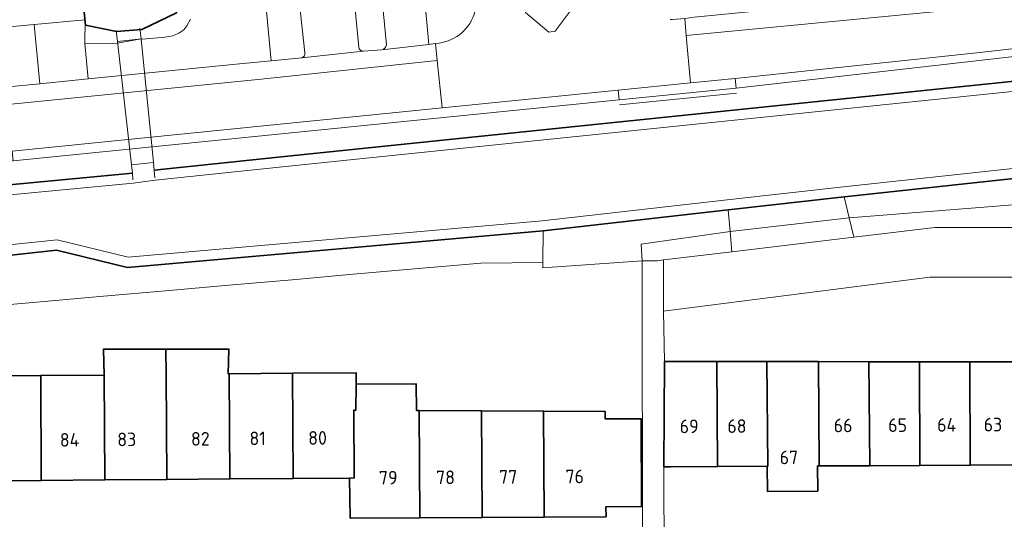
# Model space of a CAD drawing. Extents: x 150256 to 156914, y 461459 to 469481.
# Tile 466 of 656: x 154411 to 154508, y 467156 to 467206. Entities that reach past the tile are written whole.
import ezdxf
from ezdxf.enums import TextEntityAlignment as Align

# ---------------------------------------------------------------- set-up
doc = ezdxf.new("R2010")
doc.units = 0
doc.header["$LTSCALE"] = 0.75
for name, color, linetype, lineweight in [('B-RO-GK-BESCHOEIING-G', 251, 'GK-BESCHOEIING', 35), ('B-RO-GR-BEPLANTING_CULTUUR_BODEMBEDEKKER-GV', 251, 'CONTINUOUS', 18), ('B-RO-GR-BEPLANTING_CULTUUR_HEESTERS-GV', 251, 'CONTINUOUS', 18), ('B-RO-IE-TERREINAFSCHEIDING_KUNSTMATIG_HEKWERK-G', 251, 'IE-TERREINAFSCHEIDING-KUNSTMATIG', 18), ('B-RO-IE-TERREINAFSCHEIDING_KUNSTMATIG_MUUR-G', 251, 'IE-TERREINAFSCHEIDING-KUNSTMATIG-DICHT', 18), ('B-RO-KW-KUNSTWERK_DUIKER-G', 251, 'CONTINUOUS', 18), ('B-RO-KW-KUNSTWERK_DUIKER-GV', 251, 'CONTINUOUS', 18), ('B-RO-OG-BEBOUWING-GV', 6, 'CONTINUOUS', 35), ('B-RO-OG-BEBOUWING-T18', 1, 'CONTINUOUS', 18), ('B-RO-OG-TERREIN_CULTUURSCHEIDING-GV', 251, 'CONTINUOUS', 18), ('B-RO-OG-WATER_SLOOT-GV', 251, 'CONTINUOUS', 18), ('B-RO-VH-VERHARDING_BETONSTRAATSTEEN-GV', 251, 'CONTINUOUS', 18), ('B-RO-VH-VERHARDING_STRAATBAKSTEEN-GV', 251, 'CONTINUOUS', 18), ('B-RO-VH-VERHARDING_TEGEL-GV', 251, 'CONTINUOUS', 18)]:
    doc.layers.add(name, color=color, linetype=linetype, lineweight=lineweight)
doc.styles.add('NLCS-ISO-M200-T18', font='NLCS-ISO.ttf', dxfattribs={"height": 360})
doc.linetypes.add('GK-BESCHOEIING', pattern='A,30,-5,[1,NLCS.SHX,S=1,R=0,X=0,Y=0],-5', length=40)
doc.linetypes.add('IE-TERREINAFSCHEIDING-KUNSTMATIG', pattern='A,4,[82,NLCS.SHX,S=0.75,R=90,X=0,Y=0],4,-2', length=10)
doc.linetypes.add('IE-TERREINAFSCHEIDING-KUNSTMATIG-DICHT', pattern='A,8,-1,[82,NLCS.SHX,S=0.75,R=90,X=0,Y=0],-1', length=10)

msp = doc.modelspace()

# ---------------------------------------------------------------- linework, layer by layer
at = {"layer": 'B-RO-GK-BESCHOEIING-G'}
for points in [[(154422.946, 467204.735), (154426.382, 467206.401), (154418.863, 467279.476)], [(154422.946, 467204.735), (154426.382, 467206.401), (154418.863, 467279.476)], [(154417.374, 467205.161), (154410.848, 467270.039)], [(154417.374, 467205.161), (154410.848, 467270.039)], [(154417.374, 467205.161), (154420.448, 467204.535)], [(154420.448, 467204.535), (154422.946, 467204.735)], [(154570.77, 467205.03), (154550.117, 467203.656), (154510.055, 467199.7), (154437.418, 467192.187), (154424.166, 467190.822)], [(154570.913, 467195.542), (154569.325, 467194.69), (154539.262, 467192.658), (154509.347, 467189.993), (154492.874, 467188.216), (154492.554, 467188.18)], [(154422.01, 467190.513), (154405.233, 467188.921), (154376.58, 467185.967)], [(154492.554, 467188.18), (154481.054, 467186.88)], [(154481.054, 467186.88), (154462.703, 467184.805)], [(154462.703, 467184.805), (154421.536, 467181.179), (154414.481, 467182.89), (154402.134, 467181.52)]]:
    msp.add_lwpolyline(points, dxfattribs=at)
at = {"layer": 'B-RO-GR-BEPLANTING_CULTUUR_BODEMBEDEKKER-GV'}
for points in [[(154465.521, 467209.71), (154465.268, 467212.485), (154460.348, 467211.97), (154460.624, 467209.188), (154460.75, 467207.881), (154460.951, 467206.412), (154463.285, 467204.496), (154463.913, 467204.575), (154465.79, 467207.081), (154465.645, 467208.399)], [(154417.644, 467199.857), (154417.294, 467203.361), (154417.319, 467205.706), (154412.29, 467205.238), (154412.835, 467199.377)]]:
    msp.add_lwpolyline(points, close=True, dxfattribs=at)
for points in [[(154447.19, 467203.222), (154446.696, 467208.367), (154443.969, 467208.148), (154444.439, 467202.983)], [(154453.335, 467209.144), (154453.352, 467208.978), (154450.875, 467208.716), (154451.393, 467203.268), (154452.033, 467203.345), (154452.411, 467203.404), (154452.742, 467203.441), (154453.286, 467203.617)], [(154439.112, 467202.442), (154438.554, 467207.615), (154435.248, 467207.262), (154435.761, 467201.655)], [(154444.879, 467202.598), (154446.722, 467202.74)], [(154435.761, 467201.655), (154438.815, 467201.948)]]:
    msp.add_lwpolyline(points, dxfattribs=at)
for points in [[(154453.286, 467203.617, 0.310851), (154456.092, 467207.492)], [(154438.815, 467201.948, 0.393632), (154439.112, 467202.442)], [(154444.439, 467202.983, 0.338214), (154444.879, 467202.598)], [(154446.722, 467202.74, 0.301081), (154447.19, 467203.222)]]:
    msp.add_lwpolyline(points, format="xyb", dxfattribs=at)
at = {"layer": 'B-RO-GR-BEPLANTING_CULTUUR_HEESTERS-GV'}
for points in [[(154526.832, 467185.12), (154526.801, 467188.749), (154493.042, 467186.103), (154493.494, 467184.182), (154501.518, 467185.146)], [(154402.195, 467179.911), (154402.311, 467176.849), (154412.904, 467177.784), (154419.148, 467178.327), (154425.296, 467178.861), (154431.562, 467179.41), (154437.857, 467179.965), (154443.876, 467180.496), (154450.351, 467181.066), (154456.523, 467181.61), (154462.693, 467181.651), (154462.703, 467184.805), (154421.536, 467181.179), (154414.481, 467182.89), (154402.134, 467181.52)], [(154472.534, 467181.844), (154474.033, 467181.844), (154474.634, 467181.916), (154481.419, 467182.731), (154481.241, 467184.75), (154472.417, 467183.49)]]:
    msp.add_lwpolyline(points, close=True, dxfattribs=at)
at = {"layer": 'B-RO-IE-TERREINAFSCHEIDING_KUNSTMATIG_HEKWERK-G'}
for points in [[(154481.826, 467198.932), (154517.201, 467202.95), (154545.548, 467205.871), (154555.635, 467206.639), (154569.376, 467206.499)], [(154470.239, 467197.794), (154410.188, 467191.751)], [(154470.288, 467197.297), (154481.875, 467198.435)]]:
    msp.add_lwpolyline(points, dxfattribs=at)
at = {"layer": 'B-RO-IE-TERREINAFSCHEIDING_KUNSTMATIG_MUUR-G'}
for points in [[(154422.01, 467190.513), (154421.93, 467191.35)], [(154424.096, 467191.556), (154424.166, 467190.822)], [(154424.166, 467190.822), (154424.238, 467190.063)], [(154422.072, 467189.857), (154422.01, 467190.513)]]:
    msp.add_lwpolyline(points, dxfattribs=at)
at = {"layer": 'B-RO-KW-KUNSTWERK_DUIKER-G'}
for points in [[(154420.544, 467203.569), (154420.422, 467204.647)], [(154422.887, 467203.819), (154422.767, 467204.87)]]:
    msp.add_lwpolyline(points, dxfattribs=at)
at = {"layer": 'B-RO-KW-KUNSTWERK_DUIKER-GV'}
msp.add_lwpolyline([(154422.887, 467203.819), (154420.544, 467203.569), (154421.93, 467191.35), (154424.096, 467191.556)], close=True, dxfattribs=at)
at = {"layer": 'B-RO-OG-BEBOUWING-GV'}
for points in [[(154425.422, 467160.179), (154425.352, 467170.578), (154425.324, 467173.086), (154419.138, 467173.074), (154419.209, 467170.522), (154419.272, 467160.131)], [(154425.422, 467160.179), (154431.677, 467160.229), (154431.615, 467170.635), (154431.515, 467170.634), (154431.57, 467173.099), (154425.324, 467173.086), (154425.352, 467170.578)], [(154474.662, 467161.423), (154475.324, 467161.427), (154479.999, 467161.454), (154479.93, 467171.848), (154474.726, 467171.849)], [(154484.882, 467171.846), (154479.93, 467171.848), (154479.999, 467161.454), (154484.915, 467161.483), (154484.973, 467161.484)], [(154489.995, 467171.845), (154484.882, 467171.846), (154484.973, 467161.484), (154484.915, 467161.483), (154484.929, 467158.992), (154489.922, 467159.022), (154489.908, 467161.513), (154490.067, 467161.513)], [(154489.995, 467171.845), (154490.067, 467161.513), (154495.073, 467161.543), (154494.998, 467171.843)], [(154495.073, 467161.543), (154500.036, 467161.572), (154499.997, 467171.842), (154494.998, 467171.843)], [(154505.007, 467161.601), (154504.974, 467171.841), (154499.997, 467171.842), (154500.036, 467161.572)], [(154505.007, 467161.601), (154509.959, 467161.63), (154509.9, 467171.839), (154504.974, 467171.841)], [(154412.981, 467160.081), (154412.936, 467170.466), (154406.321, 467170.406), (154406.406, 467160.029)], [(154419.272, 467160.131), (154419.209, 467170.522), (154412.936, 467170.466), (154412.981, 467160.081)], [(154437.934, 467160.278), (154437.893, 467170.691), (154431.615, 467170.635), (154431.677, 467160.229)], [(154437.893, 467170.691), (154437.934, 467160.278), (154443.514, 467160.322), (154444.003, 467160.326), (154443.96, 467167.057), (154444.169, 467167.056), (154444.172, 467169.608), (154444.174, 467170.748)], [(154443.514, 467160.322), (154443.608, 467156.331), (154450.485, 467156.375), (154450.427, 467167.021), (154450.148, 467167.023), (154450.124, 467169.662), (154444.172, 467169.608), (154444.169, 467167.056), (154443.96, 467167.057), (154444.003, 467160.326)], [(154456.613, 467166.987), (154450.427, 467167.021), (154450.485, 467156.375), (154456.679, 467156.414)], [(154456.613, 467166.987), (154456.679, 467156.414), (154462.827, 467156.453), (154462.764, 467166.953)], [(154462.764, 467166.953), (154462.827, 467156.453), (154468.943, 467156.492), (154468.937, 467157.479), (154472.467, 467157.501), (154472.411, 467166.194), (154468.863, 467166.172), (154468.857, 467166.919)]]:
    msp.add_lwpolyline(points, close=True, dxfattribs=at)
at = {"layer": 'B-RO-OG-TERREIN_CULTUURSCHEIDING-GV'}
for points in [[(154571.166, 467207.344), (154570.992, 467207.352), (154570.854, 467207.353), (154570.715, 467207.351), (154568.927, 467207.307), (154568.539, 467207.298), (154553.858, 467207.141), (154552.027, 467207.113), (154547.268, 467207.124), (154546.559, 467207.107), (154505.97, 467202.454), (154481.732, 467199.888), (154481.826, 467198.932), (154517.201, 467202.95), (154545.548, 467205.871), (154555.635, 467206.639), (154569.376, 467206.499), (154571.122, 467206.481)], [(154452.701, 467196.994), (154410.092, 467192.706), (154410.188, 467191.751), (154470.239, 467197.794), (154470.145, 467198.75)], [(154481.241, 467184.75), (154481.419, 467182.731), (154493.494, 467184.182), (154493.042, 467186.103)]]:
    msp.add_lwpolyline(points, close=True, dxfattribs=at)
msp.add_lwpolyline([(154427.776, 467205.769), (154427.397, 467205.093), (154427.1, 467204.727), (154426.616, 467204.365), (154426.022, 467204.121), (154425.217, 467203.977), (154423.015, 467203.797), (154422.887, 467203.819), (154420.533, 467203.381), (154419.622, 467203.313), (154417.294, 467203.361), (154417.644, 467199.857), (154432.611, 467201.352), (154435.761, 467201.655), (154435.248, 467207.262)], dxfattribs=at)
msp.add_lwpolyline([(154427.776, 467205.769), (154427.397, 467205.093), (154427.1, 467204.727), (154426.616, 467204.365), (154426.022, 467204.121), (154425.217, 467203.977), (154423.015, 467203.797), (154422.887, 467203.819), (154420.533, 467203.381), (154419.622, 467203.313), (154417.294, 467203.361), (154417.644, 467199.857), (154432.611, 467201.352), (154435.761, 467201.655), (154435.248, 467207.262)], dxfattribs=at)
at = {"layer": 'B-RO-OG-WATER_SLOOT-GV'}
for points in [[(154410.848, 467270.039), (154417.319, 467205.706), (154417.374, 467205.161), (154420.448, 467204.535), (154422.946, 467204.735), (154426.382, 467206.401), (154418.511, 467281.185), (154407.498, 467280.64), (154386.184, 467277.924), (154356.452, 467274.18), (154303.135, 467267.56), (154249.251, 467263.307), (154186.655, 467258.105), (154154.376, 467260.336)], [(154410.848, 467270.039), (154417.319, 467205.706), (154417.374, 467205.161), (154420.448, 467204.535), (154422.946, 467204.735), (154426.382, 467206.401), (154418.511, 467281.185), (154407.498, 467280.64), (154386.184, 467277.924), (154356.452, 467274.18), (154303.135, 467267.56), (154249.251, 467263.307), (154186.655, 467258.105), (154154.376, 467260.336)], [(154426.382, 467206.401), (154422.946, 467204.735), (154420.448, 467204.535), (154417.374, 467205.161), (154417.319, 467205.706), (154417.294, 467203.361), (154419.622, 467203.313), (154420.533, 467203.381), (154422.887, 467203.819), (154423.015, 467203.797), (154425.217, 467203.977), (154426.022, 467204.121), (154426.616, 467204.365), (154427.1, 467204.727), (154427.397, 467205.093), (154427.776, 467205.769)], [(154426.382, 467206.401), (154422.946, 467204.735), (154420.448, 467204.535), (154417.374, 467205.161), (154417.319, 467205.706), (154417.294, 467203.361), (154419.622, 467203.313), (154420.533, 467203.381), (154422.887, 467203.819), (154423.015, 467203.797), (154425.217, 467203.977), (154426.022, 467204.121), (154426.616, 467204.365), (154427.1, 467204.727), (154427.397, 467205.093), (154427.776, 467205.769)], [(154517.201, 467202.95), (154481.826, 467198.932), (154470.239, 467197.794), (154410.188, 467191.751), (154400.571, 467190.781), (154354.56, 467186.184), (154344.992, 467185.248), (154298.981, 467180.74), (154287.465, 467179.531), (154243.197, 467175.083), (154231.724, 467173.982), (154179.866, 467169.741), (154173.481, 467169.328), (154163.945, 467168.711)], [(154144.168, 467164.151), (154169.097, 467166.004), (154216.763, 467169.568), (154229.539, 467170.978), (154352.152, 467183.45), (154376.58, 467185.967), (154405.233, 467188.921), (154422.01, 467190.513), (154421.93, 467191.35), (154424.096, 467191.556), (154424.166, 467190.822), (154437.418, 467192.187), (154510.055, 467199.7)], [(154510.155, 467198.706), (154437.521, 467191.192), (154424.268, 467189.828), (154422.105, 467189.518), (154405.331, 467187.925), (154376.682, 467184.973), (154376.58, 467185.967), (154352.152, 467183.45), (154229.539, 467170.978), (154216.763, 467169.568), (154169.097, 467166.004), (154144.168, 467164.151)], [(154146.77, 467158.552), (154203.659, 467162.301), (154203.725, 467161.303), (154233.462, 467164.013), (154234.383, 467164.097), (154235.276, 467165.317), (154278.277, 467169.792), (154306.534, 467172.631), (154354.701, 467177.672), (154414.546, 467183.904), (154421.612, 467182.189), (154462.603, 467185.8), (154480.941, 467187.873), (154492.764, 467189.21), (154509.249, 467190.988)], [(154509.249, 467190.988), (154492.764, 467189.21), (154480.941, 467187.873), (154462.603, 467185.8), (154421.612, 467182.189), (154414.546, 467183.904), (154354.701, 467177.672), (154306.534, 467172.631), (154278.277, 467169.792), (154235.276, 467165.317), (154234.383, 467164.097), (154232.927, 467162.109), (154221.017, 467119.689)], [(154222.058, 467119.695), (154233.206, 467159.403), (154234.619, 467162.726), (154235.711, 467164.218), (154235.821, 467164.368), (154278.379, 467168.797), (154306.636, 467171.636), (154354.804, 467176.677), (154402.134, 467181.52), (154414.481, 467182.89), (154421.536, 467181.179), (154462.703, 467184.805), (154481.054, 467186.88), (154492.554, 467188.18), (154492.874, 467188.216), (154509.347, 467189.993)]]:
    msp.add_lwpolyline(points, dxfattribs=at)
for points in [[(154421.93, 467191.35), (154422.01, 467190.513), (154405.233, 467188.921), (154376.58, 467185.967), (154376.682, 467184.973), (154405.331, 467187.925), (154422.105, 467189.518), (154424.268, 467189.828), (154437.521, 467191.192), (154510.155, 467198.706), (154550.199, 467202.659), (154571.605, 467204.083), (154571.599, 467204.155), (154570.77, 467205.03), (154550.117, 467203.656), (154510.055, 467199.7), (154437.418, 467192.187), (154424.166, 467190.822), (154424.096, 467191.556)], [(154492.554, 467188.18), (154493.042, 467186.103), (154526.801, 467188.749), (154526.792, 467189.819), (154539.37, 467190.668), (154569.985, 467192.81), (154571.163, 467194.745), (154570.749, 467194.842), (154570.913, 467195.542), (154569.325, 467194.69), (154539.262, 467192.658), (154509.347, 467189.993), (154492.874, 467188.216)], [(154493.042, 467186.103), (154492.554, 467188.18), (154481.054, 467186.88), (154481.241, 467184.75)], [(154462.691, 467181.144), (154472.534, 467181.844), (154472.417, 467183.49), (154481.241, 467184.75), (154481.054, 467186.88), (154462.703, 467184.805), (154462.693, 467181.651)]]:
    msp.add_lwpolyline(points, close=True, dxfattribs=at)
at = {"layer": 'B-RO-VH-VERHARDING_BETONSTRAATSTEEN-GV'}
for points in [[(154446.722, 467202.74), (154451.393, 467203.268), (154450.875, 467208.716), (154446.696, 467208.367)], [(154446.696, 467208.367), (154447.19, 467203.222)], [(154444.439, 467202.983), (154443.969, 467208.148), (154438.554, 467207.615), (154439.112, 467202.442)], [(154438.815, 467201.948), (154444.879, 467202.598)]]:
    msp.add_lwpolyline(points, dxfattribs=at)
msp.add_lwpolyline([(154406.993, 467204.745), (154407.572, 467198.867), (154412.835, 467199.377), (154412.29, 467205.238)], close=True, dxfattribs=at)
for points in [[(154439.112, 467202.442, -0.393632), (154438.815, 467201.948)], [(154444.879, 467202.598, -0.338214), (154444.439, 467202.983)], [(154447.19, 467203.222, -0.301081), (154446.722, 467202.74)]]:
    msp.add_lwpolyline(points, format="xyb", dxfattribs=at)
at = {"layer": 'B-RO-VH-VERHARDING_STRAATBAKSTEEN-GV'}
for points in [[(154546.278, 467211.284), (154546.17, 467212.456), (154540.542, 467211.88), (154513.813, 467209.437), (154512.397, 467209.306), (154504.506, 467208.573), (154493.111, 467207.515), (154485.005, 467206.622), (154483.079, 467206.504), (154477.336, 467205.917), (154477.247, 467205.908), (154476.751, 467205.819), (154476.891, 467204.153), (154546.32, 467210.832)], [(154546.32, 467210.832), (154476.891, 467204.153), (154477.297, 467199.452), (154481.732, 467199.888), (154505.97, 467202.454), (154546.559, 467207.107), (154546.535, 467208.265)], [(154446.722, 467202.74), (154444.879, 467202.598), (154438.815, 467201.948), (154435.761, 467201.655), (154432.611, 467201.352), (154417.644, 467199.857), (154412.835, 467199.377), (154407.572, 467198.867), (154405.547, 467198.653), (154400.394, 467198.123), (154397.256, 467197.817), (154397.425, 467196.092), (154434.785, 467199.821), (154452.209, 467201.676), (154452.033, 467203.345), (154451.393, 467203.268)]]:
    msp.add_lwpolyline(points, close=True, dxfattribs=at)
for points in [[(154470.775, 467208.871), (154470.738, 467209.327), (154470.662, 467210.152), (154465.521, 467209.71), (154465.645, 467208.399), (154465.79, 467207.081), (154463.913, 467204.575), (154463.285, 467204.496), (154460.951, 467206.412), (154460.75, 467207.881), (154460.624, 467209.188), (154456.071, 467208.757)], [(154453.286, 467203.617), (154452.742, 467203.441), (154452.411, 467203.404), (154452.033, 467203.345), (154452.209, 467201.676), (154452.701, 467196.994), (154470.145, 467198.75), (154477.297, 467199.452), (154476.891, 467204.153), (154476.751, 467205.819), (154475.531, 467205.727), (154475.29, 467205.741)], [(154243.106, 467176.039), (154287.365, 467180.486), (154298.881, 467181.695), (154344.899, 467186.203), (154354.466, 467187.139), (154400.474, 467191.736), (154410.092, 467192.706), (154452.701, 467196.994), (154452.209, 467201.676), (154434.785, 467199.821), (154397.425, 467196.092), (154391.5, 467195.59), (154343.78, 467190.79), (154340.754, 467190.501), (154337.727, 467190.217), (154289.843, 467185.541), (154284.927, 467185.026), (154236.136, 467180.119)]]:
    msp.add_lwpolyline(points, dxfattribs=at)
msp.add_lwpolyline([(154456.092, 467207.492, -0.310851), (154453.286, 467203.617)], format="xyb", dxfattribs=at)
at = {"layer": 'B-RO-VH-VERHARDING_TEGEL-GV'}
for points in [[(154470.145, 467198.75), (154470.239, 467197.794), (154481.826, 467198.932), (154481.732, 467199.888), (154477.297, 467199.452)], [(154474.633, 467176.839), (154501.018, 467180.198), (154515.309, 467180.199), (154519.307, 467180.149), (154519.306, 467176.05), (154520.364, 467176.041), (154523.923, 467176.009), (154523.878, 467155.886), (154523.878, 467149.316), (154528.449, 467149.305), (154528.896, 467149.303), (154528.892, 467149.816), (154528.591, 467184.989), (154528.591, 467185.118), (154528.252, 467185.119), (154526.832, 467185.12), (154501.518, 467185.146), (154493.494, 467184.182), (154481.419, 467182.731), (154474.634, 467181.916)], [(154474.726, 467171.849), (154474.633, 467176.839), (154474.634, 467181.916), (154474.033, 467181.844), (154472.534, 467181.844), (154472.563, 467151.848), (154474.699, 467151.894), (154474.662, 467161.423)]]:
    msp.add_lwpolyline(points, close=True, dxfattribs=at)

# ---------------------------------------------------------------- texts
at = {"layer": 'B-RO-OG-BEBOUWING-T18', "style": 'NLCS-ISO-M200-T18'}
for s, rotation, p in [('68', 0.3, (154481.911, 467165.466)), ('66', 0.3, (154492.432, 467165.527)), ('65', 0.3, (154497.836, 467165.559)), ('64', 0.3, (154502.697, 467165.588)), ('63', 0.3, (154507.277, 467165.614)), ('69', 0.3, (154477.177, 467165.438)), ('84', 0.5, (154415.793, 467164.103)), ('83', 0.5, (154421.455, 467164.148)), ('82', 0.5, (154428.748, 467164.206)), ('81', 0.5, (154434.42, 467164.251)), ('80', 0.5, (154440.36, 467164.297)), ('67', 0.6, (154487.061, 467162.364)), ('79', 0.3, (154447.366, 467160.355)), ('78', 0.3, (154453.037, 467160.391)), ('77', 0.3, (154459.245, 467160.43)), ('76', 0.3, (154465.843, 467160.472))]:
    msp.add_text(s, height=1.35, rotation=rotation, dxfattribs=at).set_placement(p, align=Align.MIDDLE)

doc.saveas('drawing.dxf')
